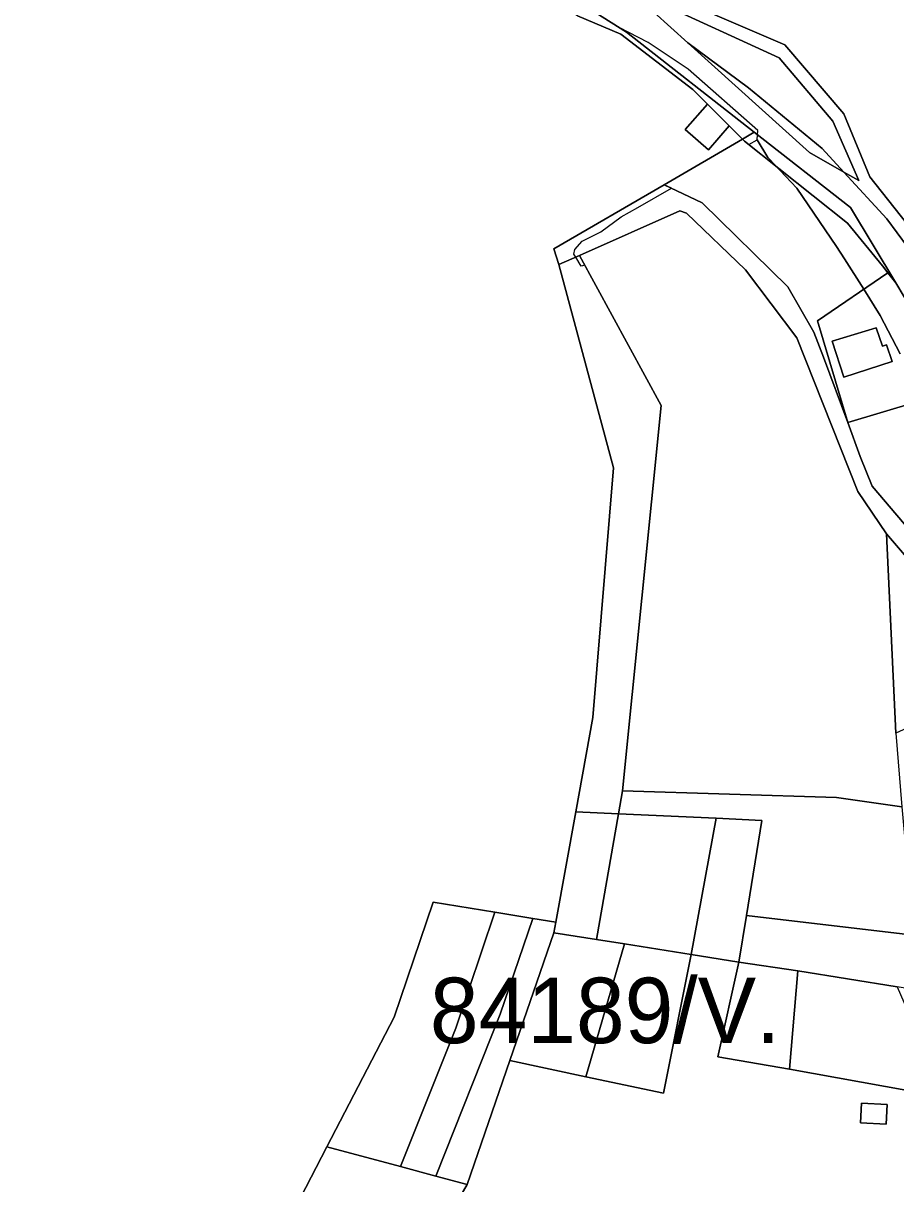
# Model space of a CAD drawing. Extents: x -477304 to -465429, y -1159113 to -1149210.
# Drawn here: x -473387.4 to -473187.6, y -1153190.2 to -1152924.3 of the extents above; entities that cross this region are included whole.
import ezdxf

# ---------------------------------------------------------------- set-up
doc = ezdxf.new("R2010")
doc.units = 0
for name, color, linetype in [('BPEJ_s', 7, 'Continuous'), ('orna_s', 7, 'Continuous'), ('ostatni_s', 7, 'Continuous'), ('PUPFL_s', 7, 'Continuous'), ('trav_porost_s', 7, 'Continuous'), ('voda_s', 7, 'Continuous'), ('zahrada_s', 7, 'Continuous')]:
    doc.layers.add(name, color=color, linetype=linetype)

msp = doc.modelspace()

# ---------------------------------------------------------------- linework, layer by layer
at = {"layer": 'BPEJ_s'}
for points in [[(-473285.76, -1153190.33), (-473275.98, -1153161.94), (-473265.9, -1153132.66), (-473256.14, -1153134.21), (-473251.05, -1153105.39), (-473250.13, -1153100.15), (-473241.29, -1153011.86), (-473258.79, -1152979.73), (-473259.62, -1152979.94), (-473260.89, -1152977.88), (-473261.32, -1152977.17), (-473261.11, -1152976.11), (-473259.41, -1152974.2), (-473255.15, -1152972.07), (-473250.47, -1152968.66), (-473246.63, -1152966.49), (-473238.91, -1152962.11), (-473240.63, -1152961.29), (-473222.65, -1152950.83), (-473222.19, -1152951.29), (-473221.22, -1152952.06), (-473219.34, -1152951), (-473219.26, -1152949.83), (-473219.19, -1152948.88), (-473235.15, -1152934.83), (-473244.3, -1152928.66), (-473250.92, -1152925.26), (-473251.75, -1152924.83), (-473260.05, -1152919.51)], [(-473186.55, -1153000), (-473191.1, -1152991.22), (-473194.91, -1152985.22), (-473199.34, -1152978.25), (-473201.11, -1152975.47), (-473210.26, -1152962.07), (-473214.15, -1152957.92), (-473214.95, -1152957.07), (-473216.85, -1152955.05), (-473219.34, -1152951), (-473219.26, -1152949.83), (-473219.19, -1152948.88), (-473235.15, -1152934.83), (-473244.3, -1152928.66), (-473250.92, -1152925.26), (-473251.75, -1152924.83), (-473260.05, -1152919.51)], [(-473285.76, -1153190.33), (-473275.98, -1153161.94), (-473265.9, -1153132.66), (-473256.14, -1153134.21), (-473251.05, -1153105.39), (-473250.13, -1153100.15), (-473241.29, -1153011.86), (-473258.79, -1152979.73), (-473259.62, -1152979.94), (-473260.89, -1152977.88), (-473261.32, -1152977.17), (-473261.11, -1152976.11), (-473259.41, -1152974.2), (-473255.15, -1152972.07), (-473250.47, -1152968.66), (-473246.63, -1152966.49), (-473238.91, -1152962.11), (-473240.63, -1152961.29), (-473222.65, -1152950.83), (-473222.19, -1152951.29), (-473221.22, -1152952.06), (-473219.34, -1152951)], [(-473219.34, -1152951), (-473216.85, -1152955.05), (-473214.95, -1152957.07), (-473214.15, -1152957.92), (-473210.26, -1152962.07), (-473201.11, -1152975.47), (-473199.34, -1152978.25), (-473194.91, -1152985.22), (-473191.1, -1152991.22), (-473186.55, -1153000)], [(-473293.54, -1153125.66), (-473279.39, -1153127.96), (-473270.69, -1153129.38), (-473278.22, -1153151.29), (-473292.95, -1153188.41), (-473301.02, -1153186.25), (-473317.9, -1153181.74), (-473302.48, -1153151.99), (-473293.54, -1153125.66)]]:
    msp.add_lwpolyline(points, dxfattribs=at)
msp.add_lwpolyline([(-473278.22, -1153151.29), (-473292.95, -1153188.41), (-473301.02, -1153186.25), (-473317.9, -1153181.74), (-473302.48, -1153151.99), (-473293.54, -1153125.66), (-473279.39, -1153127.96), (-473270.69, -1153129.38)], close=True, dxfattribs=at)
at = {"layer": 'orna_s'}
for points in [[(-473189.65, -1153041.26), (-473187.54, -1153086.94), (-473186.18, -1153103.82), (-473201.17, -1153101.71), (-473250.13, -1153100.15), (-473241.29, -1153011.86), (-473260.01, -1152977.49), (-473237.02, -1152967.24), (-473235.51, -1152967.79), (-473222, -1152980.76), (-473210.25, -1152996.33), (-473196.23, -1153031.56)], [(-473228.69, -1153106.44), (-473218.28, -1153106.93), (-473221.78, -1153128.69), (-473223.51, -1153139.4), (-473234.42, -1153137.67)]]:
    msp.add_lwpolyline(points, close=True, dxfattribs=at)
at = {"layer": 'ostatni_s'}
for points in [[(-473313.39, -1152839.13), (-473305.72, -1152856.02), (-473281.74, -1152892.46), (-473265.48, -1152905.6), (-473242.63, -1152919.25), (-473214.29, -1152932.19), (-473201.98, -1152946.69), (-473196.04, -1152960.33), (-473199.45, -1152958.39), (-473204.41, -1152952.98), (-473221.29, -1152939.1), (-473235.18, -1152928.77), (-473243.01, -1152921.71), (-473248.82, -1152918.63), (-473254.05, -1152914.74), (-473279.2, -1152899.45), (-473286.45, -1152890.59), (-473291.24, -1152883.84), (-473297.51, -1152873.65), (-473318, -1152836.41), (-473328.29, -1152807.09), (-473325.7, -1152796.96), (-473324.29, -1152808.46)], [(-473243, -1152850.17), (-473247.66, -1152858.37), (-473222.2, -1152871.75), (-473217.56, -1152862.11), (-473155.08, -1152910.13), (-473106.29, -1152990.89), (-473108.13, -1153005.67), (-473128.13, -1153027.6), (-473143.38, -1153044.31), (-473154.55, -1153016.3), (-473176.7, -1152980.7), (-473193.51, -1152959.46), (-473199.49, -1152945.03), (-473212.99, -1152929.2), (-473242.38, -1152916.54), (-473279.3, -1152889.81), (-473307.22, -1152848.58), (-473315.8, -1152823.53), (-473244.36, -1152843.64), (-473217.56, -1152862.11)], [(-473225.72, -1152947.78), (-473230.49, -1152953.28), (-473235.84, -1152948.66), (-473230.71, -1152942.82)], [(-473155.33, -1153074.04), (-473159.67, -1153076.36), (-473161.43, -1153074.3), (-473189.65, -1153041.26), (-473196.23, -1153031.56), (-473210.25, -1152996.33), (-473222, -1152980.76), (-473235.51, -1152967.79), (-473237.02, -1152967.24), (-473260.01, -1152977.49), (-473264.74, -1152979.6), (-473265.86, -1152975.97), (-473240.63, -1152961.29), (-473231.92, -1152965.43), (-473212.28, -1152984.68), (-473206.3, -1152995.03), (-473204.09, -1153000.76), (-473198.54, -1153015.77), (-473195.72, -1153023.58), (-473192.94, -1153030.35), (-473167.33, -1153060.5)], [(-473189.38, -1152981.44), (-473187.58, -1152983.76), (-473179.88, -1152996.59), (-473174.8, -1153008.65), (-473198.54, -1153015.77), (-473205.5, -1152992.46)], [(-473190.59, -1152998.29), (-473189.7, -1152997.99), (-473188.41, -1153001.79), (-473199.45, -1153005.39), (-473202.15, -1152997.12), (-473192.05, -1152994.05)], [(-473192.05, -1152994.05), (-473202.15, -1152997.12), (-473199.45, -1153005.39), (-473188.41, -1153001.79), (-473189.7, -1152997.99), (-473190.59, -1152998.29)], [(-473192.94, -1153030.35), (-473195.72, -1153023.58), (-473198.54, -1153015.77), (-473174.8, -1153008.65), (-473163.76, -1153052.51), (-473167.33, -1153060.5)], [(-473278.22, -1153151.29), (-473270.69, -1153129.38), (-473265.46, -1153130.23), (-473265.9, -1153132.66), (-473275.98, -1153161.94), (-473285.76, -1153190.33), (-473292.95, -1153188.41)], [(-473189.51, -1153172.01), (-473189.73, -1153176.55), (-473195.62, -1153176.26), (-473195.4, -1153171.72)], [(-473285.76, -1153190.33), (-473290.83, -1153199.18), (-473322.47, -1153199.78), (-473336.03, -1153216.76), (-473317.9, -1153181.74), (-473301.02, -1153186.25), (-473292.95, -1153188.41)]]:
    msp.add_lwpolyline(points, close=True, dxfattribs=at)
for points in [[(-473242.38, -1152916.54), (-473212.99, -1152929.2), (-473199.49, -1152945.03), (-473193.51, -1152959.46), (-473176.7, -1152980.7)], [(-473182.49, -1152978.74), (-473189.64, -1152969.09), (-473199.45, -1152958.39), (-473196.04, -1152960.33), (-473201.98, -1152946.69), (-473214.29, -1152932.19), (-473242.63, -1152919.25)]]:
    msp.add_lwpolyline(points, dxfattribs=at)
at = {"layer": 'PUPFL_s'}
for points in [[(-473260.46, -1152922.55), (-473250.52, -1152926.81), (-473234.06, -1152939.49), (-473230.71, -1152942.82), (-473235.84, -1152948.66), (-473230.49, -1152953.28), (-473225.72, -1152947.78), (-473222.65, -1152950.83), (-473240.63, -1152961.29), (-473265.86, -1152975.97), (-473264.74, -1152979.6), (-473252.24, -1153026.13), (-473256.96, -1153083.32), (-473260.88, -1153104.93), (-473265.46, -1153130.23), (-473270.69, -1153129.38), (-473279.39, -1153127.96), (-473293.54, -1153125.66), (-473302.48, -1153151.99), (-473317.9, -1153181.74)], [(-473317.9, -1153181.74), (-473336.03, -1153216.76), (-473345.77, -1153242.45), (-473360.35, -1153318.85), (-473425.22, -1153434.63), (-473427.02, -1153440.19), (-473427.69, -1153442.92), (-473433.83, -1153466.27), (-473506.84, -1153474.05), (-473574.91, -1153481.82), (-473579.34, -1153482.33), (-473644.06, -1153489.73), (-473629.89, -1153542.49), (-473625.46, -1153559), (-473742.33, -1153616.45), (-473722.79, -1153641.99), (-473823.78, -1153727.09), (-473876.42, -1153741.11), (-473872.95, -1153759.4), (-473889.2, -1153754.19), (-473907.69, -1153742.41)]]:
    msp.add_lwpolyline(points, dxfattribs=at)
for points in [[(-473241.29, -1153011.86), (-473250.13, -1153100.15), (-473251.05, -1153105.39), (-473260.88, -1153104.93), (-473256.96, -1153083.32), (-473252.24, -1153026.13), (-473264.74, -1152979.6), (-473260.01, -1152977.49)], [(-473251.05, -1153105.39), (-473256.14, -1153134.21), (-473265.9, -1153132.66), (-473265.46, -1153130.23), (-473260.88, -1153104.93)]]:
    msp.add_lwpolyline(points, close=True, dxfattribs=at)
at = {"layer": 'trav_porost_s'}
for points in [[(-473190.62, -1152979.85), (-473189.38, -1152981.44), (-473205.5, -1152992.46), (-473198.54, -1153015.77), (-473204.09, -1153000.76), (-473206.3, -1152995.03), (-473212.28, -1152984.68), (-473231.92, -1152965.43), (-473240.63, -1152961.29), (-473222.65, -1152950.83), (-473222.19, -1152951.29), (-473198.63, -1152970.1)], [(-473189.65, -1153041.26), (-473161.43, -1153074.3), (-473167.28, -1153074.66), (-473179.26, -1153075.38), (-473178.8, -1153082.97), (-473187.54, -1153086.94)], [(-473218.28, -1153106.93), (-473228.69, -1153106.44), (-473251.05, -1153105.39), (-473250.13, -1153100.15), (-473201.17, -1153101.71), (-473186.18, -1153103.82), (-473183.49, -1153133.2), (-473221.78, -1153128.69)], [(-473228.69, -1153106.44), (-473234.42, -1153137.67), (-473249.69, -1153135.24), (-473256.14, -1153134.21), (-473251.05, -1153105.39)], [(-473293.54, -1153125.66), (-473279.39, -1153127.96), (-473288.32, -1153154.5), (-473301.02, -1153186.25), (-473317.9, -1153181.74), (-473302.48, -1153151.99)], [(-473288.32, -1153154.5), (-473279.39, -1153127.96), (-473270.69, -1153129.38), (-473278.22, -1153151.29), (-473292.95, -1153188.41), (-473301.02, -1153186.25)], [(-473210.01, -1153141.39), (-473223.51, -1153139.4), (-473221.78, -1153128.69), (-473183.49, -1153133.2), (-473147.26, -1153137.76), (-473142.32, -1153138.6), (-473142.24, -1153141.88), (-473156.93, -1153139.69), (-473171.04, -1153137.41), (-473172.15, -1153147.15), (-473179.16, -1153146.35), (-473183.52, -1153145.65), (-473187.25, -1153145.05)], [(-473249.69, -1153135.24), (-473258.53, -1153165.66), (-473275.98, -1153161.94), (-473265.9, -1153132.66), (-473256.14, -1153134.21)], [(-473240.8, -1153169.43), (-473258.53, -1153165.66), (-473249.69, -1153135.24), (-473234.42, -1153137.67)], [(-473162.66, -1153247.75), (-473161.26, -1153275.68), (-473161.38, -1153293.16), (-473212.48, -1153288.12), (-473232.49, -1153286.06), (-473256.59, -1153283.58), (-473284.7, -1153280.68), (-473275.31, -1153209.33), (-473290.83, -1153199.18), (-473285.76, -1153190.33), (-473275.98, -1153161.94), (-473258.53, -1153165.66), (-473240.8, -1153169.43), (-473234.42, -1153137.67), (-473223.51, -1153139.4), (-473228.3, -1153161.09), (-473211.92, -1153163.9), (-473156.07, -1153173.99), (-473159.5, -1153196.32), (-473160.17, -1153199.98), (-473161.23, -1153209.62), (-473162.1, -1153220.62)], [(-473195.62, -1153176.26), (-473189.73, -1153176.55), (-473189.51, -1153172.01), (-473195.4, -1153171.72)]]:
    msp.add_lwpolyline(points, close=True, dxfattribs=at)
at = {"layer": 'voda_s'}
for points in [[(-473260.46, -1152922.55), (-473276.37, -1152912.11), (-473284.52, -1152905.27), (-473288.25, -1152901.13), (-473294.31, -1152897.45), (-473296.04, -1152890.62), (-473319.24, -1152853.07), (-473333.96, -1152829.42), (-473341.8, -1152805.68), (-473338.48, -1152796.77), (-473337.29, -1152797.93), (-473334.17, -1152814.97), (-473325.73, -1152837.76), (-473289.72, -1152897.07), (-473261.81, -1152918.32), (-473249.22, -1152926.34), (-473219.97, -1152949.27), (-473222.65, -1152950.83), (-473225.72, -1152947.78), (-473230.71, -1152942.82), (-473234.06, -1152939.49), (-473250.52, -1152926.81)], [(-473221.29, -1152939.1), (-473204.41, -1152952.98), (-473199.45, -1152958.39), (-473207.29, -1152953.93), (-473235.18, -1152928.77)], [(-473219.97, -1152949.27), (-473197.96, -1152966.47), (-473187.58, -1152983.76), (-473189.38, -1152981.44), (-473190.62, -1152979.85), (-473198.63, -1152970.1), (-473222.19, -1152951.29), (-473222.65, -1152950.83)]]:
    msp.add_lwpolyline(points, close=True, dxfattribs=at)
for points in [[(-473179.88, -1152996.59), (-473187.58, -1152983.76), (-473197.96, -1152966.47), (-473219.97, -1152949.27), (-473249.22, -1152926.34), (-473261.81, -1152918.32)], [(-473243.01, -1152921.71), (-473235.18, -1152928.77), (-473207.29, -1152953.93), (-473199.45, -1152958.39), (-473189.64, -1152969.09), (-473182.49, -1152978.74)]]:
    msp.add_lwpolyline(points, dxfattribs=at)
at = {"layer": 'zahrada_s'}
for points in [[(-473223.51, -1153139.4), (-473210.01, -1153141.39), (-473211.92, -1153163.9), (-473228.3, -1153161.09)], [(-473210.01, -1153141.39), (-473187.25, -1153145.05), (-473183.96, -1153152.62), (-473172.57, -1153154.17), (-473149.33, -1153153.68), (-473150.11, -1153161.9), (-473157.4, -1153161.35), (-473158.28, -1153173.02), (-473150.99, -1153173.57), (-473151.09, -1153174.89), (-473156.07, -1153173.99), (-473211.92, -1153163.9)]]:
    msp.add_lwpolyline(points, close=True, dxfattribs=at)

# ---------------------------------------------------------------- texts
at = {"layer": 'BPEJ_s'}
msp.add_text('84189/V.', height=15, dxfattribs=at).set_placement((-473294.29, -1153157.97))

doc.saveas('drawing.dxf')
